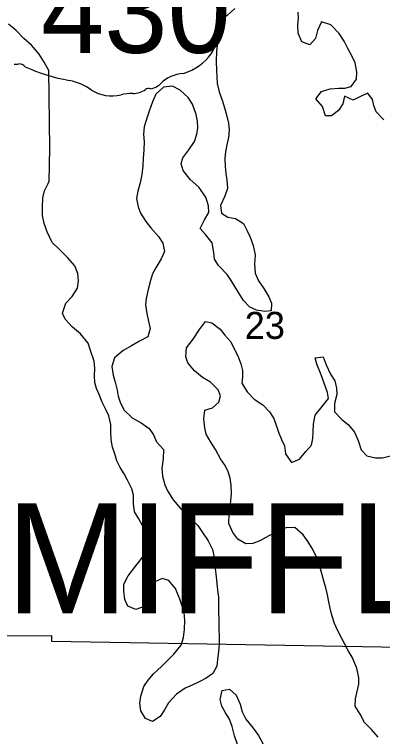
# Model space of a CAD drawing. Extents: x 1874609 to 2204689, y 815661 to 1281160.
# Drawn here: x 2002860 to 2005871, y 1003259 to 1009164 of the extents above; entities that cross this region are included whole.
import ezdxf

# ---------------------------------------------------------------- set-up
doc = ezdxf.new("R2010")
doc.units = 0
for name, color, linetype in [('GM_X_Major_Lake', 7, 'Continuous'), ('GM_X_Section', 7, 'Continuous'), ('GM_X_Section_Text', 7, 'Continuous'), ('GM_X_State_Location', 7, 'Continuous'), ('GM_X_State_Shield', 7, 'Continuous'), ('GM_X_Township_Text', 7, 'Continuous')]:
    doc.layers.add(name, color=color, linetype=linetype)

msp = doc.modelspace()

# ---------------------------------------------------------------- linework, layer by layer
at = {"layer": 'GM_X_Major_Lake'}
for points in [[(2004663.1, 1009212.1), (2004600.8, 1009154.2), (2004550.6, 1009120.3), (2004528.3, 1009058.2), (2004522.1, 1008998), (2004519.8, 1008925.8), (2004513.6, 1008869.7), (2004509.3, 1008777.4), (2004513, 1008709.2), (2004514.8, 1008655), (2004518.6, 1008598.8), (2004534.4, 1008532.5), (2004558.3, 1008462.2), (2004580.1, 1008391.9), (2004597.9, 1008331.6), (2004611.7, 1008275.4), (2004617.5, 1008217.2), (2004611.3, 1008159), (2004597, 1008096.9), (2004586.8, 1008040.8), (2004580.6, 1007988.6), (2004582.4, 1007920.4), (2004590.2, 1007862.2), (2004598, 1007808), (2004601.8, 1007741.8), (2004579.5, 1007677.7), (2004545.2, 1007601.6), (2004553, 1007539.4), (2004605, 1007507), (2004669.1, 1007494.7), (2004733.1, 1007454.3), (2004762.9, 1007396), (2004786.8, 1007343.8), (2004812.6, 1007275.4), (2004828.4, 1007199.1)], [(2005882.7, 1008301.9), (2005818.8, 1008368.3), (2005800.9, 1008418.6), (2005789, 1008468.8), (2005751.1, 1008519.1), (2005694.9, 1008495.3), (2005630.7, 1008463.5), (2005560.6, 1008495.9), (2005546.4, 1008433.8), (2005510.1, 1008377.8), (2005453.8, 1008335.9), (2005403.7, 1008334.1), (2005379.9, 1008410.4), (2005324, 1008472.9), (2005370.3, 1008534.8), (2005442.6, 1008556.6), (2005510.7, 1008560.3), (2005562.9, 1008562.1), (2005613, 1008575.9), (2005659.3, 1008633.9), (2005659.5, 1008692.1), (2005645.8, 1008768.3), (2005617.9, 1008830.7), (2005588.1, 1008887), (2005558.2, 1008945.3), (2005516.3, 1009007.7), (2005448.4, 1009078.2), (2005370.3, 1009102.6), (2005338, 1009032.5), (2005323.8, 1008968.4), (2005275.5, 1008914.4), (2005211.4, 1008940.8), (2005181.6, 1009011.2), (2005177.8, 1009079.4), (2005184, 1009131.5), (2005180.2, 1009181.7)], [(2003140.9, 1008705.1), (2003103.3, 1008774.3), (2003061.8, 1008839.4), (2002998.1, 1008914), (2002936.8, 1008966.7), (2002873.3, 1009033.3), (2002810, 1009085.9)], [(2003134.4, 1007781.3), (2003143, 1007799.6), (2003148.1, 1008070.4), (2003140.9, 1008705.1)], [(2004828.4, 1007199.1), (2004824.1, 1007122.9), (2004827.9, 1007048.7), (2004855.7, 1006986.3), (2004899.6, 1006921.9), (2004941.4, 1006855.6), (2004961.3, 1006803.3), (2004959.1, 1006741.1), (2004906.9, 1006735.3), (2004840.8, 1006745.7), (2004784.8, 1006770), (2004732.9, 1006824.4), (2004693, 1006890.8), (2004633.2, 1006987.3), (2004599.3, 1007037.6), (2004529.4, 1007110.2), (2004495.5, 1007162.5), (2004489.7, 1007216.7), (2004475.9, 1007297), (2004422.1, 1007363.4), (2004380.2, 1007413.8), (2004414.5, 1007483.8), (2004450.8, 1007545.8), (2004447, 1007600), (2004425.2, 1007670.4), (2004367.3, 1007752.9), (2004297.4, 1007815.4), (2004239.5, 1007887.8), (2004223.7, 1007942.1), (2004235.9, 1007992.2), (2004286.2, 1008056.2), (2004332.6, 1008126.2), (2004352.8, 1008186.3), (2004359, 1008236.4), (2004357.2, 1008292.6), (2004347.4, 1008346.8), (2004317.6, 1008431.2), (2004281.7, 1008485.5), (2004215.8, 1008546), (2004153.8, 1008578.3), (2004079.6, 1008568.7), (2004015.2, 1008512.8), (2003988.9, 1008450.7), (2003962.6, 1008374.6), (2003946.4, 1008324.5), (2003922.1, 1008244.3), (2003915.8, 1008184.2), (2003919.6, 1008122), (2003917.4, 1008055.8), (2003913.1, 1007985.6), (2003908.9, 1007925.4), (2003900.6, 1007855.2), (2003888.4, 1007787.1), (2003868.1, 1007719), (2003857.8, 1007658.8), (2003871.6, 1007590.5), (2003891.5, 1007540.3), (2003933.4, 1007471.9), (2003975.3, 1007419.6), (2004037.1, 1007347.1), (2004073, 1007292.7), (2004086.8, 1007226.5), (2004060.5, 1007164.4), (2004016.2, 1007092.4), (2003990, 1007042.3), (2003971.7, 1006988.2), (2003953.4, 1006916.1), (2003937.1, 1006841.9), (2003932.9, 1006789.8), (2003942.7, 1006717.5), (2003952.6, 1006667.3), (2003970.3, 1006597), (2003950.1, 1006528.9), (2003881.8, 1006493.1), (2003817.5, 1006453.3), (2003749.2, 1006415.5), (2003678.8, 1006355.6), (2003656.5, 1006285.5), (2003668.3, 1006215.2), (2003684.1, 1006156.9), (2003700, 1006092.7), (2003707.8, 1006042.5), (2003723.7, 1005992.3), (2003755.5, 1005929.9), (2003821.4, 1005865.4), (2003895.5, 1005825), (2003961.4, 1005778.6), (2003997.3, 1005726.2), (2004021.2, 1005668), (2004079.1, 1005607.5), (2004076.8, 1005529.3), (2004064.5, 1005453.1), (2004070.3, 1005388.9), (2004090.1, 1005318.6), (2004112, 1005268.3), (2004157.8, 1005193.9), (2004221.7, 1005121.4), (2004287.6, 1005056.9), (2004359.5, 1004984.4), (2004399.4, 1004928), (2004443.3, 1004859.6)], [(2003127.5, 1007386.4), (2003104, 1007454), (2003090.4, 1007519.8), (2003088.8, 1007587.9), (2003093.1, 1007664.1), (2003105.7, 1007722.5), (2003134.4, 1007781.3)], [(2004443.3, 1004859.6), (2004481.1, 1004789.2), (2004492.9, 1004723), (2004498.7, 1004654.7), (2004506.5, 1004590.5), (2004514.2, 1004512.2), (2004520, 1004456), (2004527.8, 1004397.8), (2004529.6, 1004335.6), (2004529.4, 1004277.4), (2004531.2, 1004211.2), (2004532.9, 1004141), (2004534.7, 1004074.8), (2004534.5, 1004014.6), (2004530.3, 1003954.4), (2004522, 1003892.3), (2004515.8, 1003834.1), (2004481.5, 1003776.1), (2004427.3, 1003736.2), (2004377.1, 1003710.4), (2004312.8, 1003680.6), (2004256.6, 1003654.7), (2004184.3, 1003604.9), (2004119.9, 1003535), (2004087.6, 1003476.9), (2004051.3, 1003422.9), (2003989, 1003381.1), (2003931, 1003407.4), (2003893.1, 1003469.8), (2003885.3, 1003532), (2003893.5, 1003588.1), (2003917.9, 1003668.3), (2003954.1, 1003720.3), (2003996.4, 1003772.2), (2004062.8, 1003832.1), (2004163.4, 1003932), (2004223.8, 1004005.9), (2004244, 1004068), (2004250.3, 1004138.2), (2004252.5, 1004208.4), (2004246.8, 1004274.7), (2004232.9, 1004324.9), (2004213.1, 1004383.2), (2004177.3, 1004469.6), (2004123.4, 1004536), (2004067.3, 1004552.3), (2004003.1, 1004522.5), (2003974.8, 1004460.4), (2003978.6, 1004388.2), (2003930.2, 1004326.2), (2003854, 1004298.5), (2003785.9, 1004324.9), (2003762, 1004379.1), (2003754.3, 1004451.4), (2003754.5, 1004505.6), (2003790.8, 1004573.6), (2003845.2, 1004645.6), (2003893.5, 1004707.6), (2003945.9, 1004779.6), (2003948.1, 1004843.8), (2003930.3, 1004912), (2003914.5, 1004968.3), (2003876.6, 1005038.7), (2003842.8, 1005097), (2003833, 1005165.2), (2003833.2, 1005233.4), (2003819.4, 1005285.7), (2003785.5, 1005356), (2003757.7, 1005406.3), (2003723.8, 1005458.6), (2003697.9, 1005514.9), (2003680.1, 1005571.2), (2003662.2, 1005625.4), (2003650.4, 1005685.7), (2003648.7, 1005755.9), (2003648.8, 1005810), (2003633.1, 1005882.3), (2003607.2, 1005934.6), (2003577.3, 1005992.9), (2003551.5, 1006055.2), (2003531.6, 1006105.5), (2003517.8, 1006155.7), (2003515.9, 1006207.9), (2003518.2, 1006270), (2003512.4, 1006328.2), (2003482.6, 1006416.7), (2003462.8, 1006476.9), (2003400.9, 1006553.4), (2003335, 1006605.9), (2003275.1, 1006672.3), (2003253.2, 1006722.6), (2003279.5, 1006802.7), (2003331.8, 1006858.7), (2003374.2, 1006924.7), (2003384.4, 1006984.8), (2003378.6, 1007047), (2003354.8, 1007107.3), (2003294.9, 1007177.8), (2003226.9, 1007242.3), (2003169, 1007298.8), (2003127.5, 1007386.4)], [(2004623.5, 1005372.4), (2004607.6, 1005424.6), (2004583.8, 1005476.9), (2004545.9, 1005531.2), (2004504.1, 1005607.6), (2004466.2, 1005666), (2004428.3, 1005732.4), (2004416.5, 1005784.6), (2004408.7, 1005856.8), (2004417, 1005927), (2004481.2, 1005946.8), (2004531.5, 1005992.7), (2004545.7, 1006044.8), (2004525.8, 1006095), (2004463.9, 1006157.5), (2004397.9, 1006195.9), (2004333.9, 1006250.4), (2004278, 1006314.8), (2004262.2, 1006365), (2004268.5, 1006439.2), (2004322.8, 1006509.2), (2004373.2, 1006587.2), (2004423.6, 1006653.2), (2004473.6, 1006643), (2004543.6, 1006590.5), (2004581.5, 1006540.2), (2004629.4, 1006485.8), (2004653.3, 1006435.5), (2004687.2, 1006371.2), (2004711, 1006306.9), (2004724.8, 1006252.7), (2004724.6, 1006200.5), (2004720.4, 1006148.4), (2004762.3, 1006077.9), (2004820.2, 1006017.5), (2004892.2, 1005971), (2004946.1, 1005914.6), (2004982, 1005860.3), (2005003.8, 1005798), (2005019.7, 1005747.8), (2005045.5, 1005687.5), (2005069.4, 1005637.2), (2005077.2, 1005571), (2005125.1, 1005500.6), (2005191.3, 1005526.4), (2005243.7, 1005590.3), (2005289.9, 1005642.3), (2005300.1, 1005696.4), (2005304.4, 1005750.5), (2005306.6, 1005814.7), (2005320.9, 1005886.9), (2005377.2, 1005958.9), (2005427.6, 1006022.8), (2005421.8, 1006073), (2005394, 1006149.4), (2005370.1, 1006217.7), (2005332.4, 1006304.1), (2005320.5, 1006356.3), (2005384.7, 1006364.1), (2005410.5, 1006297.8), (2005446.3, 1006221.4), (2005480.2, 1006167.1), (2005494, 1006108.8), (2005495.9, 1006056.7), (2005477.6, 1005982.5), (2005477.3, 1005914.3), (2005537.2, 1005851.8), (2005589.2, 1005811.5), (2005641.1, 1005749.1), (2005672.9, 1005680.7), (2005696.7, 1005604.4), (2005742.6, 1005554), (2005814.7, 1005539.7), (2005870.9, 1005537.4), (2005937.1, 1005555.2)], [(2005834.7, 1003254.5), (2005780.8, 1003316.9), (2005722.9, 1003373.4), (2005689, 1003441.8), (2005647.2, 1003508.1), (2005649.4, 1003566.3), (2005661.6, 1003616.4), (2005677.9, 1003688.6), (2005676.1, 1003738.7), (2005660.3, 1003819), (2005622.6, 1003907.5), (2005592.7, 1003957.8), (2005564.8, 1004010), (2005538.9, 1004060.3), (2005505, 1004122.7), (2005479.2, 1004184.9), (2005455.4, 1004251.3), (2005441.6, 1004309.5), (2005431.7, 1004361.7), (2005421.9, 1004417.9), (2005408.1, 1004474.2), (2005388.3, 1004540.4), (2005368.5, 1004612.8), (2005352.6, 1004669), (2005326.8, 1004735.3), (2005293, 1004801.7), (2005263.1, 1004852), (2005221.2, 1004908.3), (2005153.2, 1004968.8), (2005081.1, 1004965.1), (2004940.5, 1004901.5), (2004866.2, 1004859.7), (2004810, 1004837.9), (2004753.9, 1004836.2), (2004685.9, 1004874.6), (2004646, 1004926.9), (2004614.2, 1005001.3), (2004616.4, 1005077.5), (2004624.6, 1005131.7), (2004630.8, 1005187.8), (2004635.1, 1005246), (2004633.3, 1005314.2), (2004623.5, 1005372.4)], [(2004683.6, 1003195.5), (2004659.6, 1003265.7), (2004641.6, 1003341.9), (2004619.7, 1003402), (2004587.6, 1003452.2), (2004557.6, 1003508.3), (2004543.7, 1003562.5), (2004557.8, 1003636.7), (2004619.9, 1003646.7), (2004674, 1003596.5), (2004706, 1003524.3), (2004721.9, 1003462.1), (2004753.9, 1003400), (2004812, 1003327.8), (2004856, 1003267.6), (2004894, 1003197.4)]]:
    msp.add_lwpolyline(points, dxfattribs=at)
at = {"layer": 'GM_X_Section'}
msp.add_lwpolyline([(2007591.4, 1009307.4), (2007610.6, 1003961), (2003166.4, 1004035.7), (2003166.3, 1004082.4), (2002275.1, 1004079.8), (2002171.6, 1009416.2), (2003159.1, 1009404.8), (2003159.1, 1009354.1)], close=True, dxfattribs=at)
at = {"layer": 'GM_X_State_Shield'}
for centre, major_axis, start_param, end_param in [((2004652.1, 1009092.5), (130.9, 0), 2.387724, 3.262537), ((2004066.1, 1009022.2), (461.6, 0), 5.101752, 6.440018), ((2002865.7, 1008881.4), (155.2, 0), 4.665946, 4.897461), ((2002897.4, 1008714.6), (56, 0), 0.519207, 1.627899), ((2003604, 1009663.9), (1332.7, 0), 4.195997, 4.488961), ((2004260.8, 1008478.9), (252.8, 0), 1.647645, 2.488434), ((2003206.7, 1008300.9), (417, 0), 0.823519, 1.323587), ((2003940.5, 1008673.2), (149.1, 0), 4.937069, 5.64225), ((2003657.7, 1008709.4), (264.6, 0), 4.026481, 4.996735), ((2003829.9, 1008630.2), (141, 0), 4.691044, 5.507374), ((2003957.4, 1008527.9), (39.7, 0), 1.147584, 2.315152), ((2003810.5, 1008344), (217.4, 0), 1.495662, 1.94098)]:
    msp.add_ellipse(centre, major_axis=major_axis, ratio=0.8, start_param=start_param, end_param=end_param, dxfattribs=at)

# ---------------------------------------------------------------- texts
at = {"layer": 'GM_X_Section_Text'}
msp.add_text('23', height=221, rotation=0.00001, dxfattribs=at).set_placement((2004743.6, 1006510.9))
at = {"layer": 'GM_X_State_Location'}
msp.add_text('430', height=1, rotation=0.00001, dxfattribs=at).set_placement((2003340, 1009160.9))
at = {"layer": 'GM_X_State_Shield'}
msp.add_text('430', height=696.1, dxfattribs=at).set_placement((2003076.6, 1008850.1))
at = {"layer": 'GM_X_Township_Text'}
msp.add_text('MIFFLIN', height=900, rotation=0.00001, dxfattribs=at).set_placement((2002790.7, 1004267.5))

doc.saveas('drawing.dxf')
